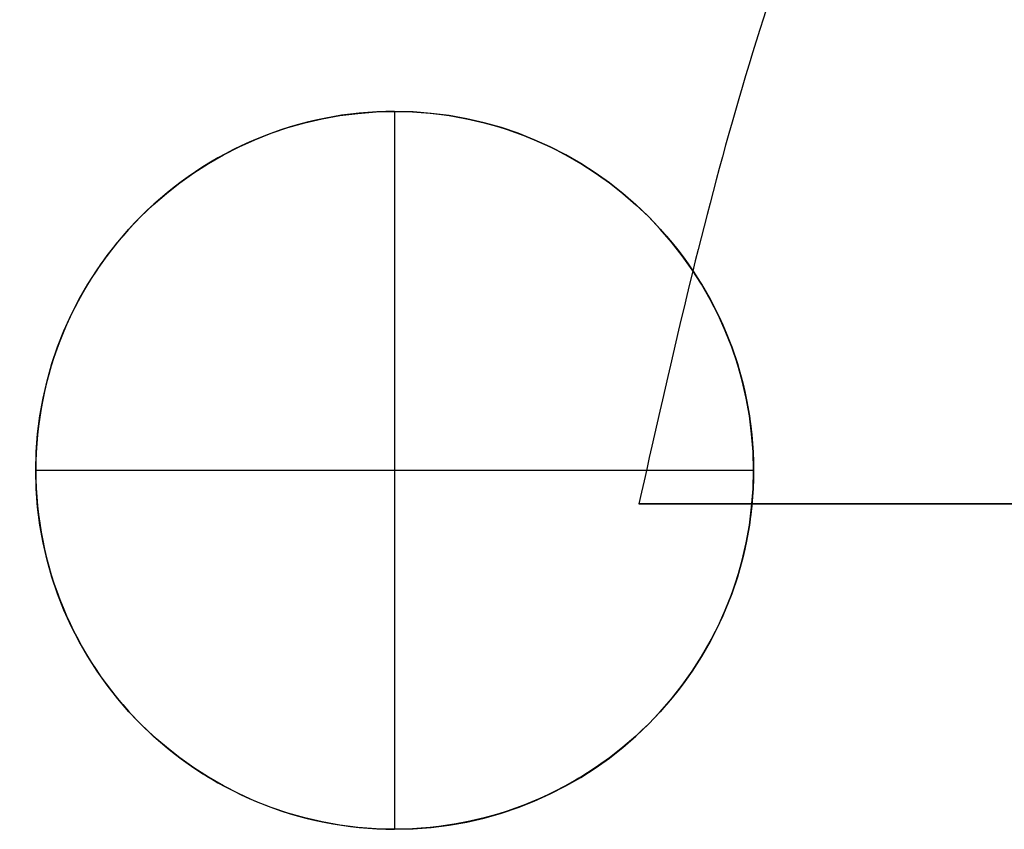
# Model space of a CAD drawing. Header units: millimetres. Extents: x -3796 to -2903, y 325 to 354.
# Tile 584 of 656: x -3605.22 to -3602.75, y 341.17 to 343.2. Entities that reach past the tile are written whole.
import ezdxf

# ---------------------------------------------------------------- set-up
doc = ezdxf.new("R2010")
doc.units = ezdxf.units.MM
doc.layers.add('METAL NEGRO', color=7, linetype='Continuous')

msp = doc.modelspace()

# ---------------------------------------------------------------- linework, layer by layer
at = {"layer": 'METAL NEGRO'}
for p, q in [((-3605.1797, 342.0668, 2980.7591), (-3605.1797, 342.0671, 2980.2591)), ((-3603.3797, 342.0668, 2980.7591), (-3603.3797, 342.0671, 2980.2591)), ((-3603.6671, 341.9829, 1878.5872), (-3598.8512, 341.9829, 1878.5872))]:
    msp.add_line(p, q, dxfattribs=at)
at = {"layer": 'METAL NEGRO', "extrusion": (5.05138e-13, 0.000480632, -1)}
msp.add_arc((3604.2797, 343.4994, -2980.5943), 0.9, 270, 90, dxfattribs=at)
at = {"layer": 'METAL NEGRO', "extrusion": (0, 0.000480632, -1)}
for start, end in [(270, 90), (90, 270)]:
    msp.add_arc((3604.2797, 343.4994, -2980.3443), 0.9, start, end, dxfattribs=at)
at = {"layer": 'METAL NEGRO', "extrusion": (1.01052e-12, -0.000480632, 1)}
msp.add_arc((-3604.2797, 343.4994, 2980.5943), 0.9, 270, 90, dxfattribs=at)
at = {"layer": 'METAL NEGRO', "extrusion": (0, 1, 0)}
msp.add_arc((3592.3894, 1878.5872, 341.9829), 11.2777, 336.03481, 23.96519, dxfattribs=at)
at = {"layer": 'METAL NEGRO'}
msp.add_rational_spline([(-3592.3894, 351.2329, 1878.5872), (-3601.8217, 351.2329, 1878.5872), (-3603.6671, 341.9829, 1878.5872)], [1, 0.746414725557, 0.931934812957], degree=2, dxfattribs=at)
for points, knots in [([(-3604.2797, 342.9671, 2980.2595), (-3604.5184, 342.9671, 2980.2595), (-3604.7474, 342.8722, 2980.2594), (-3605.0849, 342.5347, 2980.2593), (-3605.1797, 342.3057, 2980.2592), (-3605.1797, 341.8284, 2980.2589), (-3605.0849, 341.5994, 2980.2588), (-3604.7474, 341.2619, 2980.2587), (-3604.5184, 341.1671, 2980.2586), (-3604.2797, 341.1671, 2980.2586)], [-2.827433, -2.827433, -2.827433, -2.827433, -2.120575, -2.120575, -1.413717, -1.413717, -0.706858, -0.706858, 0, 0, 0, 0]), ([(-3604.2797, 342.9671, 2980.2595), (-3604.0411, 342.9671, 2980.2595), (-3603.8121, 342.8722, 2980.2594), (-3603.4746, 342.5347, 2980.2593), (-3603.3797, 342.3057, 2980.2592), (-3603.3797, 341.8284, 2980.2589), (-3603.4746, 341.5994, 2980.2588), (-3603.8121, 341.2619, 2980.2587), (-3604.0411, 341.1671, 2980.2586), (-3604.2797, 341.1671, 2980.2586)], [2.827433, 2.827433, 2.827433, 2.827433, 3.534292, 3.534292, 4.24115, 4.24115, 4.948008, 4.948008, 5.654867, 5.654867, 5.654867, 5.654867])]:
    msp.add_open_spline(points, degree=3, knots=knots, dxfattribs=at)
for points, degree in [([(-3604.2797, 342.9668, 2980.7595), (-3604.2797, 342.9671, 2980.2595)], 1), ([(-3604.2797, 342.9671, 2980.2595), (-3604.2797, 342.3671, 2980.2592), (-3604.2797, 341.7671, 2980.2589), (-3604.2797, 341.1671, 2980.2586)], 3), ([(-3605.1797, 342.0671, 2980.2591), (-3604.5797, 342.0671, 2980.2591), (-3603.9797, 342.0671, 2980.2591), (-3603.3797, 342.0671, 2980.2591)], 3), ([(-3604.2797, 341.1671, 2980.2586), (-3604.2797, 341.1668, 2980.7586)], 1)]:
    msp.add_open_spline(points, degree=degree, dxfattribs=at)

doc.saveas('drawing.dxf')
